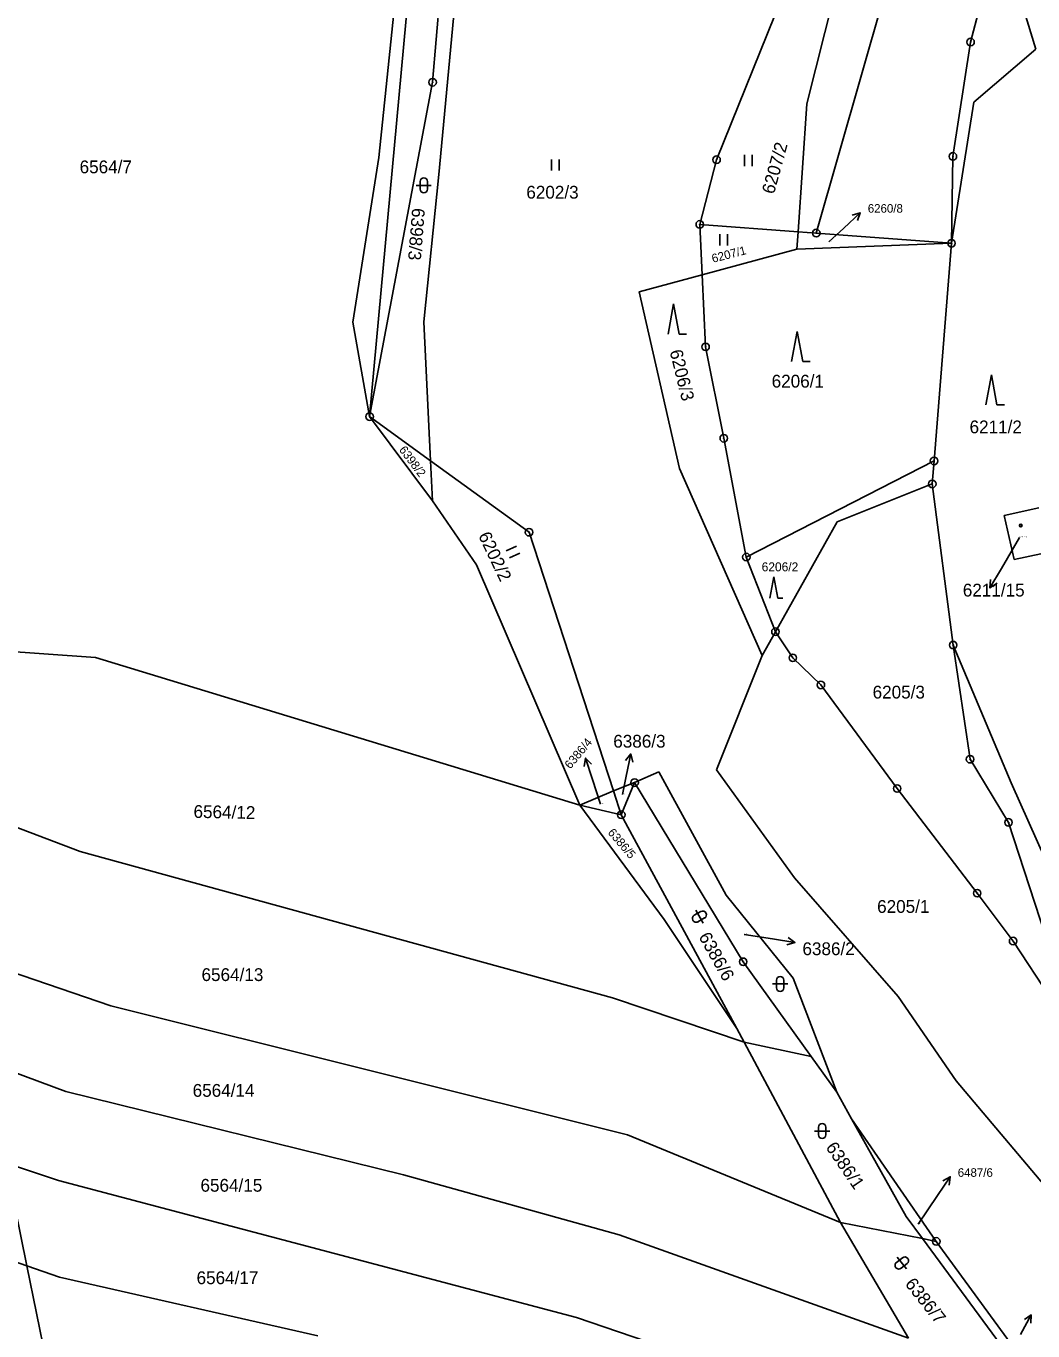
# Model space of a CAD drawing. Extents: x -593183 to -588034, y -1130415 to -1124994.
# Drawn here: x -590041.1 to -589907.3, y -1126876.1 to -1126702.6 of the extents above; entities that cross this region are included whole.
import ezdxf

# ---------------------------------------------------------------- set-up
doc = ezdxf.new("R2010")
doc.units = 0
for name, color, linetype in [('Vrstva 1', 7, 'Continuous'), ('Vrstva 16', 7, 'Continuous'), ('Vrstva 18', 7, 'Continuous'), ('Vrstva 19', 7, 'Continuous'), ('Vrstva 24', 7, 'Continuous'), ('Vrstva 25', 7, 'Continuous'), ('Vrstva 4', 7, 'Continuous')]:
    doc.layers.add(name, color=color, linetype=linetype)

msp = doc.modelspace()

# ---------------------------------------------------------------- linework, layer by layer
at = {"layer": 'Vrstva 1'}
for p, q in [((-589915.99, -1126659.82), (-589936.06, -1126730.1)), ((-589988.83, -1126682.32), (-589995.44, -1126754.5)), ((-589937.33, -1126712.92), (-589930.52, -1126686.04)), ((-589910.19, -1126684.61), (-589915.55, -1126704.7)), ((-589985.23, -1126688.71), (-589987.07, -1126710.05)), ((-589949.32, -1126720.35), (-589937.31, -1126690.51)), ((-589991.43, -1126692.92), (-589994.23, -1126720.06)), ((-589986.24, -1126722.31), (-589983.51, -1126692.89)), ((-589917.9, -1126719.9), (-589915.55, -1126704.7)), ((-589915.13, -1126712.69), (-589906.85, -1126705.67)), ((-589987.07, -1126710.05), (-589995.44, -1126754.5)), ((-589937.33, -1126712.92), (-589938.49, -1126729.92)), ((-589918.08, -1126731.46), (-589915.13, -1126712.69)), ((-589994.23, -1126720.06), (-589997.67, -1126741.96)), ((-589951.55, -1126728.95), (-589949.32, -1126720.35)), ((-589918.08, -1126731.46), (-589917.9, -1126719.9)), ((-589988.25, -1126741.92), (-589986.24, -1126722.31)), ((-589951.23, -1126735.65), (-589951.55, -1126728.95)), ((-589951.55, -1126728.95), (-589938.49, -1126729.92)), ((-589938.49, -1126729.92), (-589938.65, -1126732.26)), ((-589938.49, -1126729.92), (-589936.06, -1126730.1)), ((-589936.06, -1126730.1), (-589918.08, -1126731.46)), ((-589951.23, -1126735.65), (-589938.65, -1126732.26)), ((-589918.08, -1126731.46), (-589938.65, -1126732.26)), ((-589920.4, -1126760.4), (-589918.08, -1126731.46)), ((-589959.6, -1126737.91), (-589951.23, -1126735.65)), ((-589950.78, -1126745.22), (-589951.23, -1126735.65)), ((-589959.6, -1126737.91), (-589954.25, -1126761.4)), ((-589997.67, -1126741.96), (-589995.44, -1126754.5)), ((-589988.25, -1126741.92), (-589987.33, -1126760.38)), ((-589948.36, -1126757.38), (-589950.78, -1126745.22)), ((-589995.44, -1126754.5), (-589987.07, -1126765.71)), ((-589995.44, -1126754.5), (-589987.33, -1126760.38)), ((-589945.36, -1126773.17), (-589948.36, -1126757.38)), ((-589987.33, -1126760.38), (-589974.25, -1126769.87)), ((-589987.33, -1126760.38), (-589987.07, -1126765.71)), ((-589920.4, -1126760.4), (-589945.36, -1126773.17)), ((-589920.64, -1126763.45), (-589920.4, -1126760.4)), ((-589954.25, -1126761.4), (-589943.26, -1126786.25)), ((-589933.3, -1126768.48), (-589920.64, -1126763.45)), ((-589917.86, -1126784.87), (-589920.64, -1126763.45)), ((-589981.23, -1126774.19), (-589987.07, -1126765.71)), ((-589911.09, -1126767.65), (-589906.48, -1126766.65)), ((-589941.49, -1126783.1), (-589933.3, -1126768.48)), ((-589911.09, -1126767.65), (-589909.75, -1126773.52)), ((-589974.25, -1126769.87), (-589963.01, -1126804.27)), ((-589909.75, -1126773.52), (-589906.19, -1126772.75)), ((-589967.48, -1126806.17), (-589981.23, -1126774.19)), ((-589945.36, -1126773.17), (-589941.49, -1126783.1)), ((-589943.26, -1126786.25), (-589941.49, -1126783.1)), ((-589941.49, -1126783.1), (-589939.18, -1126786.57)), ((-590060.44, -1126784.52), (-590031.87, -1126786.53)), ((-589910.13, -1126803.17), (-589917.86, -1126784.87)), ((-589915.62, -1126800.05), (-589917.86, -1126784.87)), ((-589967.48, -1126806.17), (-590031.87, -1126786.53)), ((-589943.26, -1126786.25), (-589949.31, -1126801.48)), ((-589939.18, -1126786.57), (-589935.45, -1126790.18)), ((-589935.45, -1126790.18), (-589925.31, -1126803.94)), ((-589910.5, -1126808.45), (-589915.62, -1126800.05)), ((-589960.21, -1126803.16), (-589957, -1126801.72)), ((-589957, -1126801.72), (-589948.04, -1126818.14)), ((-589949.31, -1126801.48), (-589938.95, -1126815.8)), ((-589963.01, -1126804.27), (-589960.21, -1126803.16)), ((-589961.98, -1126807.43), (-589960.21, -1126803.16)), ((-589960.21, -1126803.16), (-589945.78, -1126826.98)), ((-589925.31, -1126803.94), (-589914.67, -1126817.86)), ((-589902.35, -1126820.75), (-589910.13, -1126803.17)), ((-590055.76, -1126804.04), (-590033.94, -1126812.33)), ((-589967.48, -1126806.17), (-589963.01, -1126804.27)), ((-589961.98, -1126807.43), (-589963.01, -1126804.27)), ((-589967.48, -1126806.17), (-589956.28, -1126821.34)), ((-589967.48, -1126806.17), (-589961.98, -1126807.43)), ((-589961.98, -1126807.43), (-589946.64, -1126835.86)), ((-589904.2, -1126827.75), (-589910.5, -1126808.45)), ((-590033.94, -1126812.33), (-589963.15, -1126831.79)), ((-589938.95, -1126815.8), (-589925.18, -1126831.58)), ((-589914.67, -1126817.86), (-589909.89, -1126824.22)), ((-589939.15, -1126829.18), (-589948.04, -1126818.14)), ((-589956.28, -1126821.34), (-589946.64, -1126835.86)), ((-589909.89, -1126824.22), (-589904.89, -1126831.88)), ((-590050.56, -1126825.74), (-590029.86, -1126832.82)), ((-589945.78, -1126826.98), (-589936.75, -1126839.56)), ((-589933.33, -1126844.33), (-589939.15, -1126829.18)), ((-589963.15, -1126831.79), (-589945.66, -1126837.69)), ((-589925.18, -1126831.58), (-589917.44, -1126842.79)), ((-590029.86, -1126832.82), (-589961.15, -1126850.01)), ((-589946.64, -1126835.86), (-589945.66, -1126837.69)), ((-589945.66, -1126837.69), (-589932.84, -1126861.64)), ((-589945.66, -1126837.69), (-589936.75, -1126839.56)), ((-590035.82, -1126844.22), (-590047.14, -1126840.01)), ((-589936.75, -1126839.56), (-589933.33, -1126844.33)), ((-589917.44, -1126842.79), (-589902.08, -1126861.07)), ((-590035.82, -1126844.22), (-589990.94, -1126855.29)), ((-589933.33, -1126844.33), (-589931.37, -1126847.84)), ((-589931.37, -1126847.84), (-589920.1, -1126864.15)), ((-589924.1, -1126860.85), (-589931.37, -1126847.84)), ((-589961.15, -1126850.01), (-589932.84, -1126861.64)), ((-590043.85, -1126853.72), (-590036.81, -1126856.07)), ((-590043.41, -1126855.56), (-590041.01, -1126867.4)), ((-590036.81, -1126856.07), (-589967.95, -1126874.27)), ((-589990.94, -1126855.29), (-589962.28, -1126863.3)), ((-589924.1, -1126860.85), (-589921.94, -1126863.79)), ((-589932.84, -1126861.64), (-589923.78, -1126877.02)), ((-589932.84, -1126861.64), (-589921.94, -1126863.79)), ((-589962.28, -1126863.3), (-589923.78, -1126877.02)), ((-589921.94, -1126863.79), (-589911.59, -1126877.86)), ((-589921.94, -1126863.79), (-589920.1, -1126864.15)), ((-589920.1, -1126864.15), (-589907.69, -1126881.13)), ((-590041.01, -1126867.4), (-590044.43, -1126866.21)), ((-590041.01, -1126867.4), (-590038.22, -1126881.15)), ((-590036.66, -1126868.92), (-590041.01, -1126867.4)), ((-590002.32, -1126876.69), (-590036.66, -1126868.92)), ((-589967.95, -1126874.27), (-589918.48, -1126891.09))]:
    msp.add_line(p, q, dxfattribs=at)
at = {"layer": 'Vrstva 16'}
for p, q in [((-589934.39, -1126731.25), (-589932.41, -1126729.43)), ((-589909.04, -1126770.57), (-589911.45, -1126774.68)), ((-589961.82, -1126804.73), (-589961.33, -1126802.29)), ((-589964.73, -1126806.02), (-589965.8, -1126802.75)), ((-589945.63, -1126823.35), (-589941.86, -1126823.94)), ((-589922.51, -1126861.85), (-589919.93, -1126858.05))]:
    msp.add_line(p, q, dxfattribs=at)
at = {"layer": 'Vrstva 24'}
for centre, radius in [((-589915.55, -1126704.7), 0.5), ((-589915.55, -1126704.7), 0.0327), ((-589987.07, -1126710.05), 0.5), ((-589987.07, -1126710.05), 0.0327), ((-589949.32, -1126720.35), 0.5), ((-589949.32, -1126720.35), 0.0327), ((-589917.9, -1126719.9), 0.5), ((-589917.9, -1126719.9), 0.0327), ((-589951.55, -1126728.95), 0.5), ((-589951.55, -1126728.95), 0.0327), ((-589936.06, -1126730.1), 0.5), ((-589936.06, -1126730.1), 0.0327), ((-589918.08, -1126731.46), 0.5), ((-589918.08, -1126731.46), 0.0327), ((-589950.78, -1126745.22), 0.5), ((-589950.78, -1126745.22), 0.0327), ((-589995.44, -1126754.5), 0.5), ((-589995.44, -1126754.5), 0.0327), ((-589948.36, -1126757.38), 0.5), ((-589948.36, -1126757.38), 0.0327), ((-589920.4, -1126760.4), 0.5), ((-589920.4, -1126760.4), 0.0327), ((-589920.64, -1126763.45), 0.5), ((-589920.64, -1126763.45), 0.0327), ((-589974.25, -1126769.87), 0.5), ((-589974.25, -1126769.87), 0.0327), ((-589945.36, -1126773.17), 0.5), ((-589945.36, -1126773.17), 0.0327), ((-589941.49, -1126783.1), 0.5), ((-589941.49, -1126783.1), 0.0327), ((-589917.86, -1126784.87), 0.5), ((-589917.86, -1126784.87), 0.0327), ((-589939.18, -1126786.57), 0.5), ((-589939.18, -1126786.57), 0.0327), ((-589935.45, -1126790.18), 0.5), ((-589935.45, -1126790.18), 0.0327), ((-589915.62, -1126800.05), 0.5), ((-589915.62, -1126800.05), 0.0327), ((-589960.21, -1126803.16), 0.5), ((-589960.21, -1126803.16), 0.0327), ((-589925.31, -1126803.94), 0.5), ((-589925.31, -1126803.94), 0.0327), ((-589961.98, -1126807.43), 0.5), ((-589961.98, -1126807.43), 0.0327), ((-589910.5, -1126808.45), 0.5), ((-589910.5, -1126808.45), 0.0327), ((-589914.67, -1126817.86), 0.5), ((-589914.67, -1126817.86), 0.0327), ((-589909.89, -1126824.22), 0.5), ((-589909.89, -1126824.22), 0.0327), ((-589945.78, -1126826.98), 0.5), ((-589945.78, -1126826.98), 0.0327), ((-589920.1, -1126864.15), 0.5), ((-589920.1, -1126864.15), 0.0327)]:
    msp.add_circle(centre, radius, dxfattribs=at)
at = {"layer": 'Vrstva 25'}
for p, q in [((-589971.26, -1126720.3), (-589971.26, -1126721.8)), ((-589970.23, -1126721.8), (-589970.23, -1126720.3)), ((-589945.6, -1126719.72), (-589945.6, -1126721.22)), ((-589944.58, -1126721.22), (-589944.58, -1126719.72)), ((-589989.24, -1126723.76), (-589987.24, -1126723.76)), ((-589988.74, -1126724.26), (-589988.74, -1126723.26)), ((-589987.74, -1126723.26), (-589987.74, -1126724.26)), ((-589932.41, -1126729.43), (-589930.21, -1126727.39)), ((-589948.89, -1126730.25), (-589948.89, -1126731.75)), ((-589947.86, -1126731.75), (-589947.86, -1126730.25)), ((-589955.03, -1126739.52), (-589955.77, -1126743.52)), ((-589955.03, -1126739.52), (-589954.3, -1126743.52)), ((-589938.6, -1126743.18), (-589939.34, -1126747.18)), ((-589938.6, -1126743.18), (-589937.87, -1126747.18)), ((-589954.3, -1126743.52), (-589953.3, -1126743.52)), ((-589937.87, -1126747.18), (-589936.87, -1126747.18)), ((-589912.77, -1126748.94), (-589913.51, -1126752.94)), ((-589912.77, -1126748.94), (-589912.04, -1126752.94)), ((-589912.04, -1126752.94), (-589911.04, -1126752.94)), ((-589975.91, -1126771.73), (-589977.27, -1126772.36)), ((-589976.84, -1126773.29), (-589975.48, -1126772.66)), ((-589941.7, -1126775.82), (-589942.22, -1126778.62)), ((-589941.7, -1126775.82), (-589941.19, -1126778.62)), ((-589911.45, -1126774.68), (-589912.97, -1126777.27)), ((-589941.19, -1126778.62), (-589940.49, -1126778.62)), ((-589965.8, -1126802.75), (-589966.74, -1126799.9)), ((-589961.33, -1126802.29), (-589960.73, -1126799.35)), ((-589952.28, -1126820.78), (-589951.41, -1126820.29)), ((-589952.09, -1126820.1), (-589951.11, -1126821.84)), ((-589950.92, -1126821.16), (-589951.79, -1126821.65)), ((-589941.86, -1126823.94), (-589938.9, -1126824.4)), ((-589941.86, -1126829.93), (-589939.86, -1126829.93)), ((-589941.36, -1126830.43), (-589941.36, -1126829.43)), ((-589940.36, -1126829.43), (-589940.36, -1126830.43)), ((-589935.78, -1126849.99), (-589935.78, -1126848.99)), ((-589934.78, -1126848.99), (-589934.78, -1126849.99)), ((-589936.28, -1126849.49), (-589934.28, -1126849.49)), ((-589919.93, -1126858.05), (-589918.25, -1126855.57)), ((-589925.39, -1126866.95), (-589924.61, -1126866.33)), ((-589925.31, -1126866.25), (-589924.07, -1126867.81)), ((-589923.98, -1126867.11), (-589924.77, -1126867.73)), ((-589908.93, -1126876.54), (-589907.47, -1126873.92))]:
    msp.add_line(p, q, dxfattribs=at)
for points in [[(-589931.28, -1126727.71), (-589930.21, -1126727.39), (-589930.6, -1126728.44)], [(-589912.03, -1126776.66), (-589912.97, -1126777.27), (-589912.89, -1126776.15)], [(-589966.9, -1126801.01), (-589966.74, -1126799.9), (-589965.95, -1126800.69)], [(-589961.42, -1126800.23), (-589960.73, -1126799.35), (-589960.44, -1126800.43)], [(-589939.81, -1126823.75), (-589938.9, -1126824.4), (-589939.96, -1126824.74)], [(-589919.22, -1126856.11), (-589918.25, -1126855.57), (-589918.39, -1126856.68)], [(-589908.39, -1126874.55), (-589907.47, -1126873.92), (-589907.52, -1126875.04)]]:
    msp.add_lwpolyline(points, dxfattribs=at)
for radius in [0.175, 0.15]:
    msp.add_circle((-589908.88, -1126768.99), radius, dxfattribs=at)
for centre, start, end in [((-589988.24, -1126723.26), 90, 180), ((-589988.24, -1126723.26), 0, 90), ((-589988.24, -1126724.26), 180, 270), ((-589988.24, -1126724.26), 270, 0), ((-589952.03, -1126821.22), 119.3361, 209.3361), ((-589951.16, -1126820.73), 29.3361, 119.3361), ((-589951.16, -1126820.73), 299.3361, 29.3361), ((-589952.03, -1126821.22), 209.3361, 299.3361), ((-589940.86, -1126829.43), 90, 180), ((-589940.86, -1126829.43), 0, 90), ((-589940.86, -1126830.43), 180, 270), ((-589940.86, -1126830.43), 270, 0), ((-589935.28, -1126848.99), 90, 180), ((-589935.28, -1126848.99), 0, 90), ((-589935.28, -1126849.99), 180, 270), ((-589935.28, -1126849.99), 270, 0), ((-589924.29, -1126866.72), 38.4101, 128.4101), ((-589924.29, -1126866.72), 308.4101, 38.4101), ((-589925.08, -1126867.34), 128.4101, 218.4101), ((-589925.08, -1126867.34), 218.4101, 308.4101)]:
    msp.add_arc(centre, 0.5, start, end, dxfattribs=at)
at = {"layer": 'Vrstva 4'}
msp.add_line((-589911.39, -1126690.76), (-589906.85, -1126705.67), dxfattribs=at)

# ---------------------------------------------------------------- texts
at = {"layer": 'Vrstva 16'}
for s, height, p in [('6260/8', 1.14, (-589929.21, -1126727.39)), ('6211/15', 1.7, (-589916.58, -1126778.42)), ('6386/3', 1.7, (-589963.05, -1126798.51)), ('6386/2', 1.7, (-589937.9, -1126826.1)), ('6487/6', 1.14, (-589917.25, -1126855.57))]:
    msp.add_text(s, height=height, dxfattribs=at).set_placement(p)
msp.add_text('6386/4', height=1.14, rotation=50.1944, dxfattribs=at).set_placement((-589968.76, -1126801.43))
at = {"layer": 'Vrstva 18'}
for s, height, rotation, p in [('6207/2', 1.7, 74.6741, (-589941.69, -1126725.02)), ('6398/3', 1.7, 265.4261, (-589989.78, -1126726.72)), ('6207/1', 1.14, 14.5452, (-589949.8, -1126734.06)), ('6206/3', 1.7, 284.0136, (-589955.57, -1126745.81)), ('6398/2', 1.14, 306.8339, (-589991.59, -1126758.93)), ('6202/2', 1.7, 295.5006, (-589981.03, -1126770.31)), ('6564/12', 1.7, 358.8413, (-590018.87, -1126807.84)), ('6386/5', 1.14, 310.5029, (-589963.85, -1126809.85)), ('6386/6', 1.7, 299.3361, (-589951.75, -1126823.64)), ('6386/1', 1.7, 304.1721, (-589934.87, -1126851.65)), ('6386/7', 1.7, 308.4102, (-589924.35, -1126869.84))]:
    msp.add_text(s, height=height, rotation=rotation, dxfattribs=at).set_placement(p)
for s, height, p in [('6564/7', 1.7, (-590034, -1126722.15)), ('6202/3', 1.7, (-589974.61, -1126725.52)), ('6260/8', 0.1, (-589934.39, -1126731.25)), ('6206/1', 1.7, (-589941.99, -1126750.64)), ('6211/2', 1.7, (-589915.68, -1126756.72)), ('6206/2', 1.19, (-589943.32, -1126775.07)), ('6205/3', 1.7, (-589928.57, -1126791.98)), ('6386/3', 0.1, (-589961.82, -1126804.73)), ('6386/4', 0.1, (-589964.73, -1126806.02)), ('6205/1', 1.7, (-589927.97, -1126820.48)), ('6386/2', 0.1, (-589945.63, -1126823.35)), ('6564/13', 1.7, (-590017.79, -1126829.54)), ('6564/14', 1.7, (-590018.97, -1126844.93)), ('6564/15', 1.7, (-590017.93, -1126857.55)), ('6487/6', 0.1, (-589922.51, -1126861.85)), ('6564/17', 1.7, (-590018.45, -1126869.84))]:
    msp.add_text(s, height=height, dxfattribs=at).set_placement(p)
at = {"layer": 'Vrstva 19'}
msp.add_text('6211/15', height=0.2, dxfattribs=at).set_placement((-589909.04, -1126770.57))

doc.saveas('drawing.dxf')
